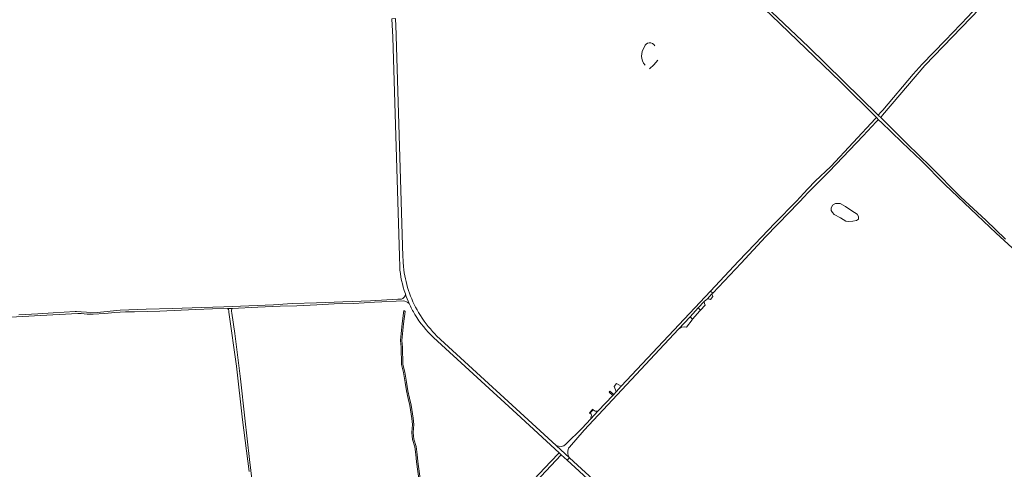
# Model space of a CAD drawing. Header units: metres. Extents: x 166325 to 190320, y 381923 to 404576.
# Tile 662 of 1056: x 171145 to 172070, y 398310 to 398732. Entities that reach past the tile are written whole.
import ezdxf

# ---------------------------------------------------------------- set-up
doc = ezdxf.new("R2010")
doc.units = ezdxf.units.M
for name, color, linetype, lineweight in [('B-WE-OG-WATER_MEER-GV', 8, 'Continuous', 18), ('B-WE-VH-VERHARDING_ASFALT-GV', 8, 'Continuous', 18), ('B-WE-VH-VERHARDING_BETONSTRAATSTEEN-GV', 8, 'Continuous', 18), ('B-WE-VH-VERHARDING_FUNDERING_ZAND-GV', 8, 'Continuous', 18)]:
    doc.layers.add(name, color=color, linetype=linetype, lineweight=lineweight)

msp = doc.modelspace()

# ---------------------------------------------------------------- linework, layer by layer
at = {"layer": 'B-WE-OG-WATER_MEER-GV'}
for points in [[(171732.15, 398706.343, 0.3415268), (171732.68, 398689.013)], [(171741.94, 398707.402, 0.6695492), (171732.15, 398706.343)]]:
    msp.add_lwpolyline(points, format="xyb", dxfattribs=at)
at = {"layer": 'B-WE-OG-WATER_MEER-GV', "flags": 128}
msp.add_lwpolyline([(171736.781, 398685.838), (171741.025, 398689.531), (171744.718, 398693.776)], dxfattribs=at)
msp.add_lwpolyline([(171908.693, 398557.785), (171907.517, 398554.817), (171907.651, 398552.685), (171908.67, 398550.76), (171910.201, 398549.022), (171916.174, 398545.723), (171921.175, 398542.658), (171923.968, 398542.331), (171927.859, 398542.544), (171931.292, 398543.244), (171933.162, 398544.67), (171933.202, 398546.965), (171931.862, 398549.406), (171926.762, 398552.542), (171920.878, 398556.514), (171915.903, 398559.342), (171911.579, 398559.313)], close=True, dxfattribs=at)
at = {"layer": 'B-WE-VH-VERHARDING_ASFALT-GV', "flags": 128}
for points in [[(171498.331, 398732.854), (171495.03, 398732.501), (171495.84, 398715.299), (171501.98, 398509.752), (171502.273, 398499.957)], [(171505.423, 398505.749), (171505.31, 398509.401), (171498.58, 398727.135)], [(171764.142, 398441.329), (171774.948, 398452.872), (171782.748, 398461.204), (171788.356, 398467.194), (171790, 398468.95), (171791.07, 398469.41), (171791.31, 398469.675), (171795.564, 398474.367), (171796.22, 398475.09), (171794.06, 398477.001), (171710.416, 398387.663), (171705.555, 398382.471), (171703.266, 398380.026), (171702.389, 398379.089), (171688.726, 398364.496), (171681.571, 398356.854), (171673.76, 398348.511), (171658.368, 398333.32)], [(171503.84, 398469.481), (171500.644, 398469.323), (171474.95, 398468.05), (171449.045, 398467.076), (171424.284, 398466.038), (171401.348, 398465.295), (171383.661, 398464.102), (171360.594, 398463.369), (171337.199, 398462.272), (171316.496, 398461.728), (171289.081, 398460.786), (171264.06, 398460.025), (171239.668, 398459.081), (171218.147, 398457.051), (171212.127, 398456.792), (171208.157, 398457.132), (171203.221, 398457.491), (171198.739, 398457.875), (171197.576, 398457.845), (171176.722, 398456.792), (171162.324, 398455.831), (171144.498, 398454.776)], [(171165.029, 398454.179), (171199.946, 398456.029), (171203.035, 398455.958), (171208.664, 398455.411), (171214.458, 398455.302), (171225.342, 398455.918), (171234.775, 398456.917), (171244.705, 398457.68), (171253.344, 398457.65), (171265.237, 398457.986), (171277.109, 398458.066), (171310.524, 398459.849), (171326.558, 398460.411), (171340.478, 398460.675), (171344.993, 398460.864), (171369.219, 398461.917), (171390.039, 398462.777), (171405.743, 398463.366), (171424.622, 398464.198), (171440.722, 398464.947), (171459.124, 398465.433), (171478.74, 398466.54), (171505.74, 398467.76)], [(171130.684, 398452.28), (171148.367, 398453.153), (171165.029, 398454.179)], [(171536.994, 398435.206), (171535.41, 398436.808)], [(171661.67, 398330.631), (171675.48, 398346.621), (171764.142, 398441.329)], [(171533.91, 398433.56), (171612.35, 398361.69), (171651.977, 398325.255), (171653.94, 398323.45), (171659.596, 398318.27), (171661.748, 398320.601), (171649.13, 398332.25), (171536.994, 398435.206)], [(171649.13, 398332.25), (171661.748, 398320.601)]]:
    msp.add_lwpolyline(points, dxfattribs=at)
at = {"layer": 'B-WE-VH-VERHARDING_ASFALT-GV'}
for points in [[(171498.58, 398727.135, 0.0054179), (171498.331, 398732.854)], [(171505.857, 398500, -0.0136629), (171505.423, 398505.749)], [(171502.273, 398499.957, 0.0639698), (171507.603, 398474.364)], [(171520.013, 398456.933, -0.1079751), (171505.857, 398500)], [(171507.603, 398474.364, -0.3451226), (171503.84, 398469.481)], [(171511.195, 398465.378, -0.0235637), (171507.603, 398474.364)], [(171505.74, 398467.76, -0.1866498), (171511.195, 398465.378)], [(171511.195, 398465.378, 0.0283831), (171516.616, 398455.071)], [(171516.616, 398455.071, 0.0673905), (171533.91, 398433.56)], [(171535.41, 398436.808, -0.0583235), (171520.013, 398456.933)], [(171658.368, 398333.32, -0.3344892), (171649.13, 398332.25)], [(171661.748, 398320.601, -0.3308077), (171661.67, 398330.631)]]:
    msp.add_lwpolyline(points, format="xyb", dxfattribs=at)
at = {"layer": 'B-WE-VH-VERHARDING_ASFALT-GV', "flags": 128}
for points in [[(171789.19, 398463.813), (171788.516, 398465.448), (171788.356, 398467.194), (171782.748, 398461.204), (171784.812, 398459.272)], [(171784.149, 398458.584), (171784.812, 398459.272), (171782.748, 398461.204), (171774.948, 398452.872), (171777.329, 398450.643)], [(171776.967, 398450.221), (171777.329, 398450.643), (171774.948, 398452.872), (171764.142, 398441.329), (171767.002, 398443.054), (171769.332, 398443.652), (171771.612, 398443.198)], [(171795.32, 398198.231), (171661.748, 398320.601), (171659.596, 398318.27), (171793.01, 398196.08), (171844.964, 398148.468), (171846.807, 398146.779), (171902.13, 398096.081), (172000, 398006.511), (172113.581, 397902.4), (172122.471, 397893.98), (172124.914, 397896.598), (172123.401, 397898.01), (171923.729, 398080.544), (171918.267, 398085.537), (171906.288, 398096.488), (171901.716, 398100.675)]]:
    msp.add_lwpolyline(points, close=True, dxfattribs=at)
at = {"layer": 'B-WE-VH-VERHARDING_BETONSTRAATSTEEN-GV', "flags": 128}
for points in [[(171796.377, 398471.835), (171795.564, 398474.367), (171791.31, 398469.675), (171793.177, 398469.557), (171794.068, 398469.11)], [(171710.416, 398387.663), (171705.975, 398390.411), (171703.586, 398387.605), (171705.041, 398384.216), (171705.555, 398382.471)], [(171699.68, 398382.97), (171698.898, 398382.049), (171702.389, 398379.089), (171703.266, 398380.026)], [(171684.082, 398365.598), (171683.639, 398366.141), (171680.529, 398362.9), (171680.775, 398362.587)], [(171688.726, 398364.496), (171687.379, 398364.191), (171686.766, 398364.209), (171685.964, 398364.286), (171685.243, 398364.499), (171684.082, 398365.598), (171680.775, 398362.587), (171682.045, 398361.36), (171682.302, 398360.608), (171682.166, 398359.264), (171681.571, 398356.854)]]:
    msp.add_lwpolyline(points, close=True, dxfattribs=at)
at = {"layer": 'B-WE-VH-VERHARDING_FUNDERING_ZAND-GV', "flags": 128}
for points in [[(172071.21, 398525.939), (172052.867, 398543.521), (172029.247, 398565.12), (172000.682, 398593.926), (171978.857, 398615.199), (171954.357, 398639.793), (171951.759, 398642.114), (171886.157, 398706.385), (171822.863, 398766.529), (171794.476, 398793.576), (171792.775, 398791.691), (171796.518, 398788.13), (171851.512, 398735.807), (171916.368, 398673.486), (171950.025, 398640.151), (171952.348, 398637.625), (171954.845, 398635.401), (171963.806, 398626.572), (171974.105, 398616.495), (171992.069, 398599.661), (172014.403, 398577.095), (172044.537, 398548.405), (172062.47, 398531.495), (172085.042, 398510.686)], [(172071.21, 398525.939), (172052.867, 398543.521), (172029.247, 398565.12), (172000.682, 398593.926), (171978.857, 398615.199), (171954.357, 398639.793), (171951.759, 398642.114), (171886.157, 398706.385), (171822.863, 398766.529), (171794.476, 398793.576), (171792.775, 398791.691), (171796.518, 398788.13), (171851.512, 398735.807), (171916.368, 398673.486), (171950.025, 398640.151), (171952.348, 398637.625), (171954.845, 398635.401), (171963.806, 398626.572), (171974.105, 398616.495), (171992.069, 398599.661), (172014.403, 398577.095), (172044.537, 398548.405), (172062.47, 398531.495), (172085.042, 398510.686)], [(172087.598, 398787.461), (172066.814, 398767.952), (172063.452, 398764.561), (172061.679, 398762.773), (172053.228, 398754.25), (172036.182, 398734.903), (172014.502, 398712.362), (171992.856, 398690.015), (171984.479, 398680.702), (171956.05, 398646.973), (171954.474, 398645.188), (171951.759, 398642.114), (171954.357, 398639.793), (171954.81, 398640.9), (171955.832, 398642.107), (171995.45, 398688.884), (172030.027, 398724.431), (172046.965, 398742.503), (172061.032, 398757.513), (172076.756, 398772.501)], [(172087.598, 398787.461), (172066.814, 398767.952), (172063.452, 398764.561), (172061.679, 398762.773), (172053.228, 398754.25), (172036.182, 398734.903), (172014.502, 398712.362), (171992.856, 398690.015), (171984.479, 398680.702), (171956.05, 398646.973), (171954.474, 398645.188), (171951.759, 398642.114), (171954.357, 398639.793), (171954.81, 398640.9), (171955.832, 398642.107), (171995.45, 398688.884), (172030.027, 398724.431), (172046.965, 398742.503), (172061.032, 398757.513), (172076.756, 398772.501)], [(171366.127, 398277.676), (171361.176, 398319.056), (171356.731, 398357.63), (171352.748, 398394.634), (171347.319, 398437.168), (171344.741, 398456.285), (171344.429, 398458.245), (171344.402, 398459.251), (171344.993, 398460.864), (171340.478, 398460.675), (171341.442, 398459.751), (171341.92, 398458.565), (171341.871, 398457.955), (171341.82, 398457.32), (171348.899, 398406.467), (171354.708, 398356.142), (171361.006, 398307.621)], [(171505.765, 398446.405), (171507.281, 398457.895), (171506.194, 398458.977), (171504.57, 398446.52), (171503.046, 398430.707), (171503.661, 398424.285), (171504.053, 398408.038), (171505.929, 398400.681), (171507.473, 398391.393), (171508.669, 398383.343), (171510.193, 398376.284), (171511.948, 398369.619), (171513.813, 398357.514), (171514.217, 398351.667), (171513.826, 398344.181), (171514.332, 398337.817), (171516.48, 398330.875), (171517.398, 398323.615), (171518.227, 398316.825), (171520.585, 398298.466)], [(171521.779, 398298.587), (171519.418, 398316.974), (171518.588, 398323.763), (171517.657, 398331.129), (171515.517, 398338.045), (171515.028, 398344.198), (171515.42, 398351.677), (171515.007, 398357.647), (171513.125, 398369.864), (171511.36, 398376.564), (171509.85, 398383.558), (171508.658, 398391.58), (171507.104, 398400.928), (171505.25, 398408.203), (171504.86, 398424.357), (171504.252, 398430.707), (171505.765, 398446.405)], [(171625.42, 398293.05), (171653.94, 398323.45), (171651.977, 398325.255), (171643.944, 398316.783), (171623.3, 398295.01)]]:
    msp.add_lwpolyline(points, dxfattribs=at)
msp.add_lwpolyline([(171950.91, 398637.272), (171951.784, 398637.855), (171952.348, 398637.625), (171950.025, 398640.151), (171948.981, 398638.969), (171907.168, 398593.939), (171892.45, 398580.381), (171885.493, 398573.064), (171881.736, 398569.113), (171875.061, 398561.552), (171854.515, 398540.888), (171835.813, 398520.989), (171820.55, 398505.291), (171794.06, 398477.001), (171796.22, 398475.09), (171822.85, 398503.241), (171845.806, 398527.929), (171868.324, 398551.051), (171883.6, 398567.255), (171884.118, 398567.77), (171888.046, 398571.671), (171905.678, 398589.183), (171937.499, 398622.683), (171949.813, 398636.079)], close=True, dxfattribs=at)

doc.saveas('drawing.dxf')
